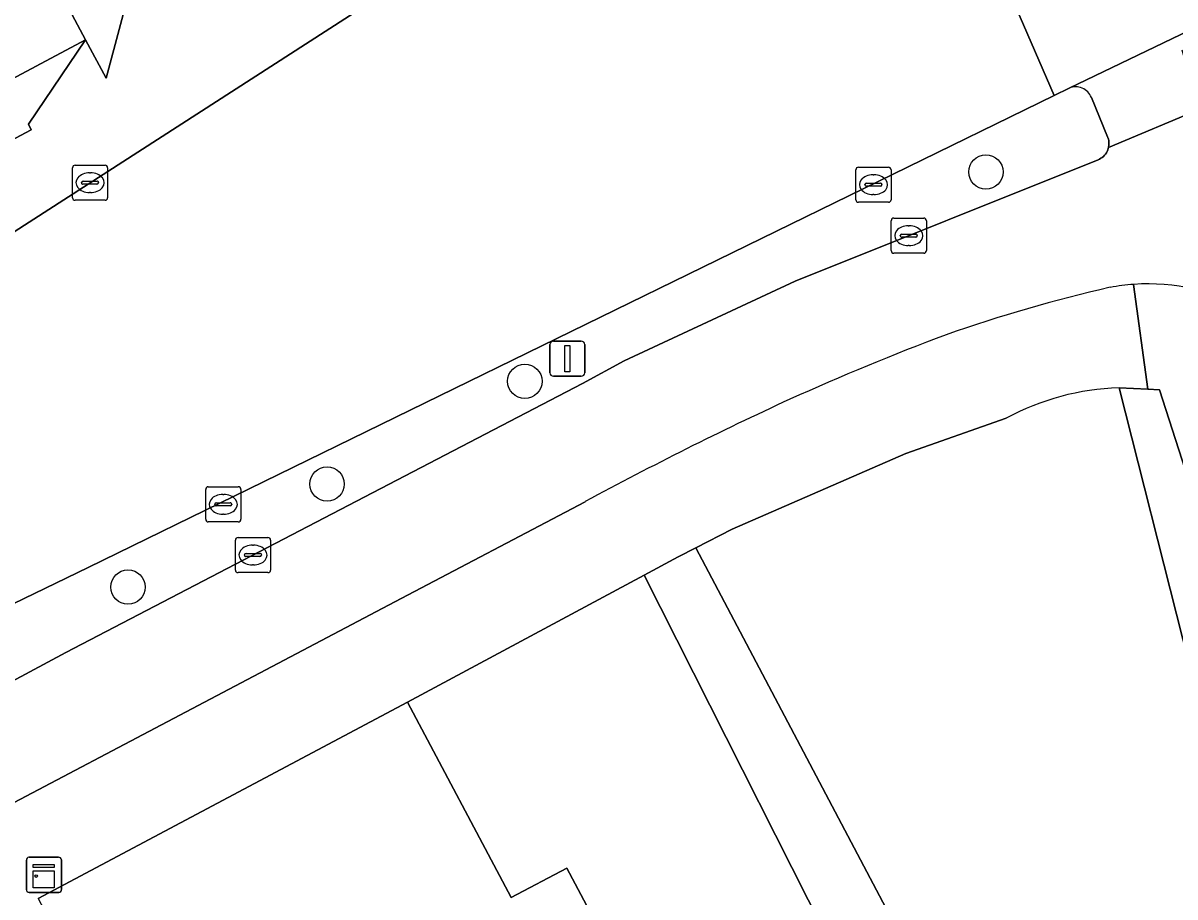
# Model space of a CAD drawing. Extents: x 160304 to 160955, y 383684 to 384161.
# Drawn here: x 160831.27 to 160864.04, y 383894.83 to 383919.69 of the extents above; entities that cross this region are included whole.
import ezdxf

# ---------------------------------------------------------------- set-up
doc = ezdxf.new("R2010")
doc.units = 0
for name, color, linetype in [('IMGEO_Boom', 7, 'Continuous'), ('IMGEO_Erf', 7, 'Continuous'), ('IMGEO_Fietspad_open', 7, 'Continuous'), ('IMGEO_Groenvoorziening', 7, 'Continuous'), ('IMGEO_Kast', 7, 'Continuous'), ('IMGEO_Kolk', 7, 'Continuous'), ('IMGEO_Lichtmast', 7, 'Continuous'), ('IMGEO_Pand', 7, 'Continuous'), ('IMGEO_Rijbaan_lokaal_open', 7, 'Continuous'), ('IMGEO_Voetpad_open', 7, 'Continuous')]:
    doc.layers.add(name, color=color, linetype=linetype)

msp = doc.modelspace()

# ---------------------------------------------------------------- linework, layer by layer
at = {"layer": 'IMGEO_Boom'}
for centre in [(160858.663, 383915.456), (160845.546, 383909.501), (160839.921, 383906.578), (160834.255, 383903.645)]:
    msp.add_circle(centre, 0.489, dxfattribs=at)
at = {"layer": 'IMGEO_Erf'}
for points in [[(160838.66, 383959.615), (160836.537, 383958.48), (160850.402, 383932.537), (160839.36, 383926.701), (160835.356, 383924.567), (160832.368, 383922.975), (160831.34, 383922.427), (160832.05, 383921.094), (160833.051, 383919.216), (160833.635, 383918.122), (160834.823, 383922.573), (160851.23, 383931.319), (160852.428, 383931.958), (160852.951, 383932.906)], [(160805.533, 383904.534), (160805.698, 383904.226), (160807.237, 383903.913), (160807.312, 383903.772), (160831.505, 383916.657), (160831.42, 383916.815), (160833.051, 383919.216)], [(160855.478, 383891.046), (160848.942, 383903.988), (160842.207, 383900.37), (160845.158, 383894.814), (160846.741, 383895.654), (160850.579, 383888.426)]]:
    msp.add_lwpolyline(points, close=True, dxfattribs=at)
at = {"layer": 'IMGEO_Fietspad_open'}
for points in [[(160864.815, 383917.268), (160862.151, 383916.149), (160862.146, 383916.126), (160862.131, 383916.083), (160862.113, 383916.042), (160862.092, 383916.003), (160862.067, 383915.966), (160862.038, 383915.932), (160862.007, 383915.9), (160861.973, 383915.871), (160861.937, 383915.845), (160861.898, 383915.822), (160861.858, 383915.803), (160853.233, 383912.348), (160848.371, 383910.078), (160847.183, 383909.441), (160832.49, 383901.781), (160813.157, 383891.415)], [(160824.53, 383894.108), (160841.845, 383903.225), (160847.26, 383906.076)]]:
    msp.add_lwpolyline(points, dxfattribs=at)
for centre, radius, start, end in [((160863.28, 383906.403), 5.87, 94.0262, 100.5636), ((160863.278, 383906.381), 5.892, 27.5689, 93.9874), ((160871.931, 383869.702), 43.572, 102.8995, 109.2957), ((160884.265, 383839.815), 75.876, 110.62905, 114.26459), ((160895.763, 383816.349), 101.998, 114.73588, 118.39422)]:
    msp.add_arc(centre, radius, start, end, dxfattribs=at)
at = {"layer": 'IMGEO_Groenvoorziening'}
for points in [[(160861.033, 383917.84), (160860.608, 383917.632), (160833.119, 383904.205), (160830.671, 383903.015), (160828.214, 383901.808), (160824.796, 383900.093), (160817.111, 383895.531), (160812.588, 383892.383)], [(160832.49, 383901.781), (160847.183, 383909.441), (160848.371, 383910.078), (160853.233, 383912.348), (160861.858, 383915.803), (160861.898, 383915.822), (160861.937, 383915.845), (160861.973, 383915.871), (160862.007, 383915.9), (160862.038, 383915.932), (160862.067, 383915.966), (160862.092, 383916.003), (160862.113, 383916.042), (160862.131, 383916.083), (160862.146, 383916.126), (160862.151, 383916.149), (160862.156, 383916.169), (160862.163, 383916.213), (160862.165, 383916.258), (160862.164, 383916.303), (160862.158, 383916.347), (160862.149, 383916.391), (160862.136, 383916.433), (160862.126, 383916.458), (160861.664, 383917.574)], [(160866.077, 383895.016), (160862.452, 383909.315)], [(160859.24, 383908.453), (160856.39, 383907.451), (160851.446, 383905.29), (160850.413, 383904.764), (160857.898, 383890.588), (160852.372, 383887.768), (160857.334, 383877.933), (160869.118, 383883.019), (160866.077, 383895.016)], [(160869.118, 383883.019), (160857.334, 383877.933), (160852.372, 383887.768), (160857.898, 383890.588), (160850.413, 383904.764), (160849.912, 383904.509), (160848.942, 383903.988), (160855.478, 383891.046), (160850.579, 383888.426), (160857.172, 383876.008), (160857.274, 383875.816), (160862.472, 383878.595), (160870.895, 383862.33)], [(160813.157, 383891.415), (160832.49, 383901.781)]]:
    msp.add_lwpolyline(points, dxfattribs=at)
msp.add_lwpolyline([(160866.796, 383905.238), (160865.065, 383904.726), (160863.607, 383909.26), (160863.271, 383909.276), (160862.452, 383909.315), (160866.077, 383895.016), (160869.45, 383895.902), (160869.165, 383897.059), (160867.608, 383902.38)], close=True, dxfattribs=at)
for centre, radius, start, end in [((160861.217, 383917.396), 0.481, 21.7508, 112.5332), ((160862.691, 383902.009), 7.31, 91.874, 118.1708)]:
    msp.add_arc(centre, radius, start, end, dxfattribs=at)
at = {"layer": 'IMGEO_Kast'}
for p, q in [((160831.364, 383895.037), (160831.364, 383895.878)), ((160831.364, 383895.878), (160831.364, 383895.037)), ((160831.439, 383895.962), (160832.28, 383895.962)), ((160832.28, 383895.962), (160831.439, 383895.962)), ((160832.364, 383895.887), (160832.364, 383895.046)), ((160832.364, 383895.046), (160832.364, 383895.887)), ((160832.289, 383894.962), (160831.448, 383894.962)), ((160831.448, 383894.962), (160832.289, 383894.962))]:
    msp.add_line(p, q, dxfattribs=at)
for points in [[(160831.559, 383895.752), (160832.159, 383895.752), (160832.159, 383895.667), (160831.559, 383895.667), (160831.559, 383895.752)], [(160831.559, 383895.577), (160832.159, 383895.577), (160832.159, 383895.088), (160831.559, 383895.088), (160831.559, 383895.577)]]:
    msp.add_lwpolyline(points, dxfattribs=at)
msp.add_circle((160831.643, 383895.426), 0.0377, dxfattribs=at)
for centre, start, end in [((160831.442, 383895.884), 92.4484, 184.2845), ((160831.442, 383895.884), 92.4484, 184.2845), ((160832.286, 383895.884), 2.4484, 94.2845), ((160832.286, 383895.884), 2.4484, 94.2845), ((160831.442, 383895.04), 182.4484, 274.2845), ((160831.442, 383895.04), 182.4484, 274.2845), ((160832.286, 383895.04), 272.4484, 4.2845), ((160832.286, 383895.04), 272.4484, 4.2845)]:
    msp.add_arc(centre, 0.0779, start, end, dxfattribs=at)
at = {"layer": 'IMGEO_Kolk'}
for p, q in [((160832.675, 383914.724), (160832.675, 383915.576)), ((160832.75, 383915.65), (160833.602, 383915.65)), ((160833.676, 383915.576), (160833.676, 383914.724)), ((160854.964, 383914.667), (160854.964, 383915.519)), ((160855.039, 383915.593), (160855.891, 383915.593)), ((160855.965, 383915.519), (160855.965, 383914.667)), ((160832.977, 383915.193), (160833.375, 383915.193)), ((160833.163, 383915.43), (160833.188, 383915.43)), ((160855.452, 383915.373), (160855.477, 383915.373)), ((160832.934, 383915.144), (160832.934, 383915.156)), ((160833.372, 383915.107), (160832.974, 383915.107)), ((160833.186, 383914.87), (160833.161, 383914.87)), ((160833.418, 383915.156), (160833.418, 383915.144)), ((160855.223, 383915.087), (160855.223, 383915.099)), ((160855.661, 383915.05), (160855.263, 383915.05)), ((160855.266, 383915.136), (160855.664, 383915.136)), ((160855.707, 383915.099), (160855.707, 383915.087)), ((160833.602, 383914.65), (160832.75, 383914.65)), ((160855.891, 383914.593), (160855.039, 383914.593)), ((160855.475, 383914.813), (160855.45, 383914.813)), ((160855.969, 383913.218), (160855.969, 383914.07)), ((160856.044, 383914.144), (160856.896, 383914.144)), ((160856.457, 383913.924), (160856.482, 383913.924)), ((160856.97, 383914.07), (160856.97, 383913.218)), ((160856.228, 383913.638), (160856.228, 383913.65)), ((160856.666, 383913.601), (160856.268, 383913.601)), ((160856.271, 383913.687), (160856.669, 383913.687)), ((160856.712, 383913.65), (160856.712, 383913.638)), ((160856.48, 383913.364), (160856.455, 383913.364)), ((160856.896, 383913.144), (160856.044, 383913.144)), ((160836.466, 383905.574), (160836.466, 383906.426)), ((160836.541, 383906.5), (160837.393, 383906.5)), ((160837.467, 383906.426), (160837.467, 383905.574)), ((160836.768, 383906.043), (160837.166, 383906.043)), ((160836.954, 383906.28), (160836.979, 383906.28)), ((160836.725, 383905.994), (160836.725, 383906.006)), ((160837.163, 383905.957), (160836.765, 383905.957)), ((160836.977, 383905.72), (160836.952, 383905.72)), ((160837.209, 383906.006), (160837.209, 383905.994)), ((160837.393, 383905.5), (160836.541, 383905.5)), ((160837.386, 383905.057), (160838.238, 383905.057)), ((160837.311, 383904.131), (160837.311, 383904.983)), ((160837.799, 383904.837), (160837.824, 383904.837)), ((160838.312, 383904.983), (160838.312, 383904.131)), ((160837.57, 383904.551), (160837.57, 383904.563)), ((160838.008, 383904.514), (160837.61, 383904.514)), ((160837.613, 383904.6), (160838.011, 383904.6)), ((160838.054, 383904.563), (160838.054, 383904.551)), ((160838.238, 383904.057), (160837.386, 383904.057)), ((160837.822, 383904.277), (160837.797, 383904.277))]:
    msp.add_line(p, q, dxfattribs=at)
for points in [[(160832.675, 383914.724), (160832.675, 383915.576)], [(160832.75, 383915.65), (160833.602, 383915.65)], [(160833.676, 383915.576), (160833.676, 383914.724)], [(160854.964, 383914.667), (160854.964, 383915.519)], [(160855.039, 383915.593), (160855.891, 383915.593)], [(160855.965, 383915.519), (160855.965, 383914.667)], [(160833.602, 383914.65), (160832.75, 383914.65)], [(160855.891, 383914.593), (160855.039, 383914.593)], [(160855.969, 383913.218), (160855.969, 383914.07)], [(160856.044, 383914.144), (160856.896, 383914.144)], [(160856.97, 383914.07), (160856.97, 383913.218)], [(160856.896, 383913.144), (160856.044, 383913.144)], [(160836.466, 383905.574), (160836.466, 383906.426)], [(160836.541, 383906.5), (160837.393, 383906.5)], [(160837.467, 383906.426), (160837.467, 383905.574)], [(160837.393, 383905.5), (160836.541, 383905.5)], [(160837.386, 383905.057), (160838.238, 383905.057)], [(160837.311, 383904.131), (160837.311, 383904.983)], [(160838.312, 383904.983), (160838.312, 383904.131)], [(160838.238, 383904.057), (160837.386, 383904.057)]]:
    msp.add_lwpolyline(points, dxfattribs=at)
for centre, radius, start, end in [((160832.752, 383915.574), 0.0765, 91.552, 178.448), ((160832.752, 383915.574), 0.0765, 91.552, 178.448), ((160833.6, 383915.574), 0.0765, 1.552, 88.448), ((160833.6, 383915.574), 0.0765, 1.552, 88.448), ((160855.041, 383915.517), 0.0765, 91.552, 178.448), ((160855.041, 383915.517), 0.0765, 91.552, 178.448), ((160855.889, 383915.517), 0.0765, 1.552, 88.448), ((160855.889, 383915.517), 0.0765, 1.552, 88.448), ((160832.974, 383915.153), 0.0403, 85.8775, 175.7526), ((160833.379, 383915.155), 0.0386, 1.7309, 96.639), ((160832.971, 383915.143), 0.0366, 178.938, 274.7102), ((160833.375, 383915.15), 0.043, 264.8664, 352.4533), ((160855.263, 383915.096), 0.0403, 85.8775, 175.7526), ((160855.26, 383915.086), 0.0366, 178.938, 274.7102), ((160855.664, 383915.093), 0.043, 264.8664, 352.4533), ((160855.668, 383915.098), 0.0386, 1.7309, 96.639), ((160832.752, 383914.726), 0.0765, 181.552, 268.448), ((160832.752, 383914.726), 0.0765, 181.552, 268.448), ((160833.6, 383914.726), 0.0765, 271.552, 358.448), ((160833.6, 383914.726), 0.0765, 271.552, 358.448), ((160855.041, 383914.669), 0.0765, 181.552, 268.448), ((160855.041, 383914.669), 0.0765, 181.552, 268.448), ((160855.889, 383914.669), 0.0765, 271.552, 358.448), ((160855.889, 383914.669), 0.0765, 271.552, 358.448), ((160856.046, 383914.068), 0.0765, 91.552, 178.448), ((160856.046, 383914.068), 0.0765, 91.552, 178.448), ((160856.894, 383914.068), 0.0765, 1.552, 88.448), ((160856.894, 383914.068), 0.0765, 1.552, 88.448), ((160856.268, 383913.647), 0.0403, 85.8775, 175.7526), ((160856.265, 383913.637), 0.0366, 178.938, 274.7102), ((160856.669, 383913.644), 0.043, 264.8664, 352.4533), ((160856.673, 383913.649), 0.0386, 1.7309, 96.639), ((160856.046, 383913.22), 0.0765, 181.552, 268.448), ((160856.046, 383913.22), 0.0765, 181.552, 268.448), ((160856.894, 383913.22), 0.0765, 271.552, 358.448), ((160856.894, 383913.22), 0.0765, 271.552, 358.448), ((160836.543, 383906.424), 0.0765, 91.552, 178.448), ((160836.543, 383906.424), 0.0765, 91.552, 178.448), ((160837.391, 383906.424), 0.0765, 1.552, 88.448), ((160837.391, 383906.424), 0.0765, 1.552, 88.448), ((160836.765, 383906.003), 0.0403, 85.8775, 175.7526), ((160837.17, 383906.005), 0.0386, 1.7309, 96.639), ((160836.762, 383905.993), 0.0366, 178.938, 274.7102), ((160837.166, 383906), 0.043, 264.8664, 352.4533), ((160836.543, 383905.576), 0.0765, 181.552, 268.448), ((160836.543, 383905.576), 0.0765, 181.552, 268.448), ((160837.391, 383905.576), 0.0765, 271.552, 358.448), ((160837.391, 383905.576), 0.0765, 271.552, 358.448), ((160837.388, 383904.981), 0.0765, 91.552, 178.448), ((160837.388, 383904.981), 0.0765, 91.552, 178.448), ((160838.236, 383904.981), 0.0765, 1.552, 88.448), ((160838.236, 383904.981), 0.0765, 1.552, 88.448), ((160837.61, 383904.56), 0.0403, 85.8775, 175.7526), ((160837.607, 383904.55), 0.0366, 178.938, 274.7102), ((160838.011, 383904.557), 0.043, 264.8664, 352.4533), ((160838.015, 383904.562), 0.0386, 1.7309, 96.639), ((160837.388, 383904.133), 0.0765, 181.552, 268.448), ((160837.388, 383904.133), 0.0765, 181.552, 268.448), ((160838.236, 383904.133), 0.0765, 271.552, 358.448), ((160838.236, 383904.133), 0.0765, 271.552, 358.448)]:
    msp.add_arc(centre, radius, start, end, dxfattribs=at)
for centre, major_axis, ratio, start_param, end_param in [((160833.162, 383915.15), (-0.387, 0.002), 0.722429, 4.712389, 7.853982), ((160833.187, 383915.15), (-0.39, 0.002), 0.717154, 1.570796, 4.712389), ((160855.451, 383915.093), (-0.387, 0.002), 0.722429, 4.712389, 7.853982), ((160855.476, 383915.093), (-0.39, 0.002), 0.717154, 1.570796, 4.712389), ((160856.456, 383913.644), (-0.387, 0.002), 0.722429, 4.712389, 7.853982), ((160856.481, 383913.644), (-0.39, 0.002), 0.717154, 1.570796, 4.712389), ((160836.953, 383906), (-0.387, 0.002), 0.722429, 4.712389, 7.853982), ((160836.978, 383906), (-0.39, 0.002), 0.717154, 1.570796, 4.712389), ((160837.798, 383904.557), (-0.387, 0.002), 0.722429, 4.712389, 7.853982), ((160837.823, 383904.557), (-0.39, 0.002), 0.717154, 1.570796, 4.712389)]:
    msp.add_ellipse(centre, major_axis=major_axis, ratio=ratio, start_param=start_param, end_param=end_param, dxfattribs=at)
at = {"layer": 'IMGEO_Lichtmast'}
for p, q in [((160846.36, 383910.645), (160847.15, 383910.645)), ((160847.15, 383910.645), (160846.36, 383910.645)), ((160846.26, 383909.745), (160846.26, 383910.545)), ((160846.26, 383910.545), (160846.26, 383909.745)), ((160847.25, 383910.545), (160847.25, 383909.745)), ((160847.25, 383909.745), (160847.25, 383910.545)), ((160847.15, 383909.645), (160846.36, 383909.645)), ((160846.36, 383909.645), (160847.15, 383909.645))]:
    msp.add_line(p, q, dxfattribs=at)
msp.add_lwpolyline([(160846.68, 383910.52), (160846.83, 383910.52), (160846.83, 383909.77), (160846.68, 383909.77), (160846.68, 383910.52)], dxfattribs=at)
for centre, start, end in [((160846.36, 383910.545), 90, 180), ((160846.36, 383910.545), 90, 180), ((160847.15, 383910.545), 0, 90), ((160847.15, 383910.545), 360, 90), ((160846.36, 383909.745), 180, 270), ((160846.36, 383909.745), 180, 270), ((160847.15, 383909.745), 270, 0), ((160847.15, 383909.745), 270, 0)]:
    msp.add_arc(centre, 0.1, start, end, dxfattribs=at)
at = {"layer": 'IMGEO_Pand'}
msp.add_lwpolyline([(160828.067, 383935.585), (160826.179, 383934.576), (160824.786, 383933.833), (160819.857, 383931.2), (160821.548, 383928.017), (160806.909, 383920.203), (160806.097, 383919.769), (160804.148, 383918.729), (160803.783, 383918.534), (160799.327, 383916.155), (160801.161, 383912.72), (160805.18, 383905.196), (160805.533, 383904.534), (160833.051, 383919.216), (160832.05, 383921.094), (160831.34, 383922.427), (160832.368, 383922.975), (160835.356, 383924.567), (160839.36, 383926.701), (160850.402, 383932.537), (160836.537, 383958.48)], dxfattribs=at)
msp.add_lwpolyline([(160857.172, 383876.008), (160850.579, 383888.426), (160846.741, 383895.654), (160845.158, 383894.814), (160842.207, 383900.37), (160831.698, 383894.79), (160835.078, 383888.424), (160845.08, 383869.587)], close=True, dxfattribs=at)
at = {"layer": 'IMGEO_Rijbaan_lokaal_open'}
for points in [[(160866.075, 383927.019), (160862.457, 383925.279), (160862.296, 383925.202), (160858.875, 383923.494), (160858.211, 383923.166), (160860.608, 383917.632), (160861.033, 383917.84), (160864.448, 383919.479)], [(160830.671, 383903.015), (160833.119, 383904.205), (160860.608, 383917.632), (160858.211, 383923.166)], [(160840.984, 383920.171), (160829.889, 383913.034)]]:
    msp.add_lwpolyline(points, dxfattribs=at)
at = {"layer": 'IMGEO_Voetpad_open'}
for points in [[(160854.393, 383930.282), (160852.951, 383932.906), (160852.428, 383931.958), (160851.23, 383931.319), (160834.823, 383922.573), (160833.635, 383918.122), (160833.051, 383919.216), (160831.42, 383916.815), (160831.505, 383916.657), (160807.312, 383903.772), (160807.237, 383903.913), (160805.698, 383904.226), (160805.533, 383904.534), (160805.18, 383905.196), (160804.784, 383904.985), (160800.773, 383912.513), (160799.631, 383911.906), (160798.165, 383911.113), (160795.078, 383909.479), (160792.783, 383908.2)], [(160815.719, 383903.242), (160829.889, 383913.034), (160840.984, 383920.171), (160845.642, 383923.381), (160850.618, 383927.076), (160852.134, 383928.269), (160852.622, 383928.654)], [(160864.448, 383919.479), (160861.033, 383917.84)], [(160861.664, 383917.574), (160862.126, 383916.458), (160862.136, 383916.433), (160862.149, 383916.391), (160862.158, 383916.347), (160862.164, 383916.303), (160862.165, 383916.258), (160862.163, 383916.213), (160862.156, 383916.169), (160862.151, 383916.149), (160864.815, 383917.268), (160864.782, 383917.3), (160864.753, 383917.334), (160864.726, 383917.37), (160864.703, 383917.409), (160864.684, 383917.45), (160864.668, 383917.492), (160864.25, 383918.917)], [(160862.452, 383909.315), (160863.271, 383909.276), (160862.868, 383912.259)], [(160862.868, 383912.259), (160863.271, 383909.276), (160863.607, 383909.26), (160865.065, 383904.726), (160866.796, 383905.238), (160867.608, 383902.38), (160869.165, 383897.059), (160869.45, 383895.902), (160882.015, 383844.961), (160882.75, 383840.973), (160882.76, 383840.166), (160882.694, 383839.251), (160882.546, 383838.346), (160882.318, 383837.458), (160882.012, 383836.593), (160881.2, 383834.841), (160877.717, 383830.549), (160879.254, 383829.246), (160880.164, 383828.519), (160881.941, 383828.246)], [(160848.942, 383903.988), (160849.912, 383904.509), (160850.413, 383904.764), (160851.446, 383905.29), (160856.39, 383907.451), (160859.24, 383908.453)], [(160847.26, 383906.076), (160841.845, 383903.225), (160824.53, 383894.108)], [(160831.698, 383894.79), (160842.207, 383900.37), (160848.942, 383903.988)]]:
    msp.add_lwpolyline(points, dxfattribs=at)
for centre, radius, start, end in [((160861.217, 383917.396), 0.481, 21.7508, 112.5332), ((160863.28, 383906.403), 5.87, 94.0262, 100.5636), ((160863.278, 383906.381), 5.892, 27.5689, 93.9874), ((160871.931, 383869.702), 43.572, 102.8995, 109.2957), ((160884.265, 383839.815), 75.876, 110.62905, 114.26459), ((160862.691, 383902.009), 7.31, 91.874, 118.1708), ((160895.763, 383816.349), 101.998, 114.73588, 118.39422)]:
    msp.add_arc(centre, radius, start, end, dxfattribs=at)

doc.saveas('drawing.dxf')
